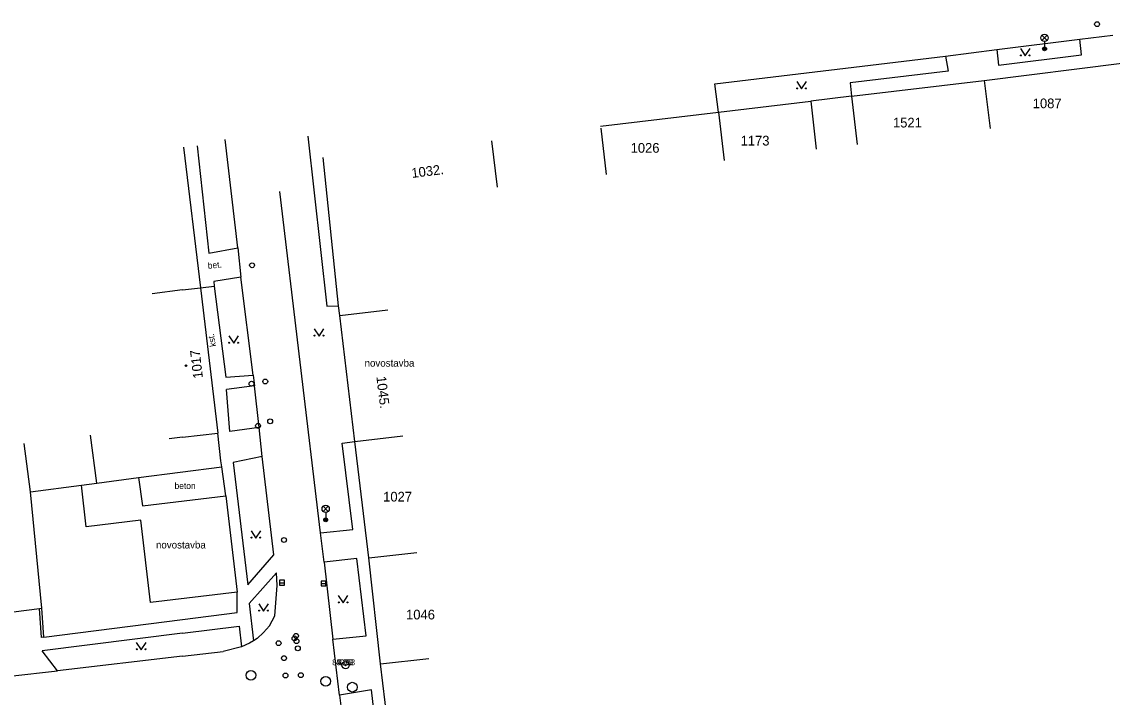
# Model space of a CAD drawing. Extents: x -539515 to -538098, y -1182060 to -1180157.
# Drawn here: x -539391.6 to -539279.3, y -1180396.7 to -1180327.1 of the extents above; entities that cross this region are included whole.
import ezdxf

# ---------------------------------------------------------------- set-up
doc = ezdxf.new("R2010")
doc.units = 0
for name, color, linetype in [('Vrstva 10', 7, 'Continuous'), ('Vrstva 11', 7, 'Continuous'), ('Vrstva 21', 7, 'Continuous'), ('Vrstva 22', 7, 'Continuous'), ('Vrstva 23', 7, 'Continuous'), ('Vrstva 27', 7, 'Continuous'), ('Vrstva 28', 7, 'Continuous'), ('Vrstva 31', 7, 'Continuous'), ('Vrstva 33', 7, 'Continuous'), ('Vrstva 36', 7, 'Continuous'), ('Vrstva 39', 7, 'Continuous'), ('Vrstva 40', 7, 'Continuous'), ('Vrstva 41', 7, 'Continuous'), ('Vrstva 47', 7, 'Continuous'), ('Vrstva 5', 7, 'Continuous'), ('Vrstva 7', 7, 'Continuous'), ('Vrstva 8', 7, 'Continuous')]:
    doc.layers.add(name, color=color, linetype=linetype)

msp = doc.modelspace()

# ---------------------------------------------------------------- linework, layer by layer
at = {"layer": 'Vrstva 10'}
for p, q in [((-539282.6, -1180328.91), (-539279.2, -1180328.477)), ((-539291.15, -1180329.953), (-539282.6, -1180328.91)), ((-539320.19, -1180333.492), (-539296.45, -1180330.66)), ((-539296.45, -1180330.66), (-539291.15, -1180329.953)), ((-539369.33, -1180350.383), (-539370.62, -1180339.23)), ((-539360.79, -1180379.742), (-539365, -1180344.602)), ((-539369.33, -1180350.383), (-539369.01, -1180353.43)), ((-539367.74, -1180363.492), (-539369.01, -1180353.43)), ((-539367.74, -1180363.492), (-539367.6, -1180364.594)), ((-539367.12, -1180368.898), (-539367.6, -1180364.594)), ((-539366.8, -1180371.891), (-539367.12, -1180368.898)), ((-539365.6, -1180382.023), (-539366.8, -1180371.891)), ((-539360.42, -1180382.773), (-539360.79, -1180379.742)), ((-539360.42, -1180382.773), (-539359.52, -1180390.68)), ((-539365.271, -1180385.156), (-539365.35, -1180383.852)), ((-539365.49, -1180388.289), (-539365.271, -1180385.156)), ((-539366.07, -1180389.32), (-539366.656, -1180390.019)), ((-539366.07, -1180389.32), (-539365.49, -1180388.289)), ((-539366.656, -1180390.019), (-539367.338, -1180390.623)), ((-539368.93, -1180391.5), (-539370.82, -1180391.977)), ((-539368.101, -1180391.12), (-539368.93, -1180391.5)), ((-539358.83, -1180396.453), (-539359.52, -1180390.68)), ((-539375, -1180392.461), (-539387.89, -1180393.953)), ((-539375, -1180392.461), (-539370.82, -1180391.977)), ((-539392.79, -1180394.523), (-539387.89, -1180393.953)), ((-539358.83, -1180396.453), (-539356.12, -1180419.18))]:
    msp.add_line(p, q, dxfattribs=at)
msp.add_lwpolyline([(-539367.338, -1180390.623), (-539367.7, -1180390.859), (-539368.101, -1180391.12)], dxfattribs=at)
at = {"layer": 'Vrstva 11'}
for p, q in [((-539282.433, -1180330.523), (-539282.6, -1180328.91)), ((-539296.45, -1180330.66), (-539296.18, -1180332.203)), ((-539291.15, -1180329.953), (-539291, -1180331.57)), ((-539291, -1180331.57), (-539282.433, -1180330.523)), ((-539296.18, -1180332.203), (-539306.27, -1180333.391)), ((-539319.82, -1180336.438), (-539320.19, -1180333.492)), ((-539306.27, -1180333.391), (-539306.12, -1180334.773)), ((-539373.5, -1180339.89), (-539372.31, -1180350.953)), ((-539362.12, -1180338.898), (-539360.16, -1180356.406)), ((-539372.31, -1180350.953), (-539369.33, -1180350.383)), ((-539369.01, -1180353.43), (-539371.8, -1180353.859)), ((-539373.16, -1180354.508), (-539371.74, -1180354.34)), ((-539371.8, -1180353.859), (-539371.74, -1180354.34)), ((-539371.74, -1180354.34), (-539370.56, -1180363.703)), ((-539360.16, -1180356.406), (-539358.94, -1180356.383)), ((-539370.56, -1180363.703), (-539367.74, -1180363.492)), ((-539367.6, -1180364.594), (-539370.48, -1180365)), ((-539370.13, -1180369.297), (-539370.48, -1180365)), ((-539367.12, -1180368.898), (-539370.13, -1180369.297)), ((-539358.56, -1180370.5), (-539357.28, -1180370.344)), ((-539357.47, -1180379.391), (-539358.56, -1180370.5)), ((-539366.8, -1180371.891), (-539369.79, -1180372.5)), ((-539369.79, -1180372.5), (-539368.28, -1180385.109)), ((-539360.79, -1180379.742), (-539357.47, -1180379.391)), ((-539368.28, -1180385.109), (-539365.6, -1180382.023)), ((-539357.07, -1180382.383), (-539360.42, -1180382.773)), ((-539356.09, -1180390.344), (-539357.07, -1180382.383)), ((-539365.35, -1180383.852), (-539368.16, -1180387.023)), ((-539368.16, -1180387.023), (-539367.7, -1180390.859)), ((-539375, -1180390.078), (-539369.19, -1180389.352)), ((-539369.19, -1180389.352), (-539368.93, -1180391.5)), ((-539375, -1180390.078), (-539389.45, -1180391.891)), ((-539359.52, -1180390.68), (-539356.09, -1180390.344)), ((-539387.89, -1180393.953), (-539389.45, -1180391.891)), ((-539355.55, -1180395.922), (-539358.83, -1180396.453)), ((-539352.91, -1180419.117), (-539355.55, -1180395.922))]:
    msp.add_line(p, q, dxfattribs=at)
at = {"layer": 'Vrstva 21'}
for radius in [0.375, 0.05]:
    msp.add_circle((-539358.22, -1180393.38), radius, dxfattribs=at)
at = {"layer": 'Vrstva 27'}
for p, q in [((-539365.02, -1180384.88), (-539364.52, -1180384.88)), ((-539360.74, -1180384.97), (-539360.24, -1180384.97))]:
    msp.add_line(p, q, dxfattribs=at)
for points in [[(-539365.02, -1180385.13), (-539364.52, -1180385.13), (-539364.52, -1180384.63), (-539365.02, -1180384.63)], [(-539360.74, -1180385.22), (-539360.24, -1180385.22), (-539360.24, -1180384.72), (-539360.74, -1180384.72)]]:
    msp.add_lwpolyline(points, close=True, dxfattribs=at)
for centre in [(-539367.97, -1180394.42), (-539360.26, -1180395.03), (-539357.53, -1180395.641)]:
    msp.add_circle(centre, 0.5, dxfattribs=at)
at = {"layer": 'Vrstva 28'}
for centre in [(-539367.85, -1180352.19), (-539367.91, -1180364.391), (-539366.49, -1180364.16), (-539365.98, -1180368.26), (-539367.23, -1180368.727), (-539364.56, -1180380.48), (-539363.48, -1180390.62), (-539363.32, -1180390.35), (-539365.12, -1180391.102), (-539363.27, -1180390.9), (-539363.14, -1180391.64), (-539364.56, -1180392.656), (-539364.41, -1180394.438), (-539362.83, -1180394.4)]:
    msp.add_circle(centre, 0.25, dxfattribs=at)
at = {"layer": 'Vrstva 31'}
msp.add_circle((-539280.83, -1180327.367), 0.25, dxfattribs=at)
at = {"layer": 'Vrstva 33'}
for p, q in [((-539286.505, -1180329.038), (-539285.975, -1180328.508)), ((-539286.505, -1180328.508), (-539285.975, -1180329.038)), ((-539286.24, -1180329.148), (-539286.24, -1180329.898)), ((-539360.535, -1180377.546), (-539360.005, -1180377.016)), ((-539360.535, -1180377.016), (-539360.005, -1180377.546)), ((-539360.27, -1180377.656), (-539360.27, -1180378.406))]:
    msp.add_line(p, q, dxfattribs=at)
for centre, radius in [((-539286.24, -1180328.773), 0.375), ((-539286.24, -1180329.898), 0.2), ((-539286.24, -1180329.898), 0.145), ((-539286.24, -1180329.898), 0.0876), ((-539360.27, -1180377.281), 0.375), ((-539360.27, -1180378.406), 0.2), ((-539360.27, -1180378.406), 0.145), ((-539360.27, -1180378.406), 0.0876)]:
    msp.add_circle(centre, radius, dxfattribs=at)
at = {"layer": 'Vrstva 36'}
for points in [[(-539288.73, -1180329.883), (-539288.23, -1180330.633), (-539287.73, -1180329.883)], [(-539311.76, -1180333.273), (-539311.26, -1180334.023), (-539310.76, -1180333.273)], [(-539361.456, -1180358.727), (-539360.956, -1180359.477), (-539360.456, -1180358.727)], [(-539370.243, -1180359.469), (-539369.743, -1180360.219), (-539369.243, -1180359.469)], [(-539367.951, -1180379.528), (-539367.451, -1180380.278), (-539366.951, -1180379.528)], [(-539367.17, -1180387.047), (-539366.67, -1180387.797), (-539366.17, -1180387.047)], [(-539358.972, -1180386.211), (-539358.472, -1180386.961), (-539357.972, -1180386.211)], [(-539379.768, -1180391.039), (-539379.268, -1180391.789), (-539378.768, -1180391.039)]]:
    msp.add_lwpolyline(points, dxfattribs=at)
for centre in [(-539288.68, -1180330.583), (-539287.781, -1180330.583), (-539311.71, -1180333.973), (-539310.811, -1180333.973), (-539370.193, -1180360.169), (-539369.294, -1180360.169), (-539361.406, -1180359.427), (-539360.507, -1180359.427), (-539367.901, -1180380.228), (-539367.002, -1180380.228), (-539358.922, -1180386.911), (-539358.023, -1180386.911), (-539367.12, -1180387.747), (-539366.221, -1180387.747), (-539379.718, -1180391.739), (-539378.819, -1180391.739)]:
    msp.add_circle(centre, 0.05, dxfattribs=at)
at = {"layer": 'Vrstva 39'}
for radius in [0.09, 0.0398]:
    msp.add_circle((-539374.65, -1180362.53), radius, dxfattribs=at)
at = {"layer": 'Vrstva 5'}
for p, q in [((-539292.45, -1180333.148), (-539278.29, -1180331.391)), ((-539306.12, -1180334.773), (-539292.45, -1180333.148)), ((-539292.45, -1180333.148), (-539291.858, -1180338.117)), ((-539319.82, -1180336.438), (-539310.32, -1180335.29)), ((-539310.32, -1180335.29), (-539309.75, -1180340.25)), ((-539306.12, -1180334.773), (-539305.533, -1180339.742)), ((-539331.97, -1180337.859), (-539319.82, -1180336.438)), ((-539319.82, -1180336.438), (-539319.243, -1180341.406)), ((-539331.946, -1180338.055), (-539331.378, -1180342.828)), ((-539343.186, -1180339.364), (-539342.6, -1180344.133)), ((-539374.91, -1180340.03), (-539373.16, -1180354.508)), ((-539358.94, -1180356.383), (-539360.54, -1180341.1)), ((-539375, -1180354.734), (-539373.16, -1180354.508)), ((-539373.16, -1180354.508), (-539371.39, -1180369.477)), ((-539375, -1180354.734), (-539378.152, -1180355.125)), ((-539358.82, -1180357.352), (-539358.94, -1180356.383)), ((-539358.82, -1180357.352), (-539353.854, -1180356.766)), ((-539357.28, -1180370.344), (-539358.82, -1180357.352)), ((-539383.834, -1180374.63), (-539384.49, -1180369.673)), ((-539375, -1180369.898), (-539376.386, -1180370.062)), ((-539375, -1180369.898), (-539371.39, -1180369.477)), ((-539357.28, -1180370.344), (-539352.314, -1180369.758)), ((-539390.66, -1180375.52), (-539391.303, -1180370.562)), ((-539355.84, -1180382.328), (-539357.28, -1180370.344)), ((-539379.53, -1180374.06), (-539379.14, -1180376.95)), ((-539390.66, -1180375.52), (-539385.42, -1180374.84)), ((-539384.92, -1180379.14), (-539385.42, -1180374.84)), ((-539379.14, -1180376.95), (-539370.54, -1180375.93)), ((-539370.54, -1180375.93), (-539369.37, -1180385.87)), ((-539379.29, -1180378.45), (-539384.92, -1180379.14)), ((-539378.31, -1180386.93), (-539379.29, -1180378.45)), ((-539355.84, -1180382.328), (-539350.87, -1180381.781)), ((-539354.63, -1180393.242), (-539355.84, -1180382.328)), ((-539369.37, -1180385.87), (-539378.31, -1180386.93)), ((-539354.63, -1180393.242), (-539349.66, -1180392.695)), ((-539352.9, -1180407.617), (-539354.63, -1180393.242))]:
    msp.add_line(p, q, dxfattribs=at)
msp.add_lwpolyline([(-539385.42, -1180374.84), (-539383.834, -1180374.63), (-539379.53, -1180374.06)], dxfattribs=at)
at = {"layer": 'Vrstva 7'}
for p, q in [((-539379.53, -1180374.06), (-539370.971, -1180372.946)), ((-539389.5, -1180387.508), (-539390.66, -1180375.52)), ((-539369.37, -1180387.961), (-539369.37, -1180385.87)), ((-539389.749, -1180387.523), (-539389.5, -1180387.508)), ((-539389.538, -1180390.523), (-539389.749, -1180387.523)), ((-539389.29, -1180390.492), (-539389.5, -1180387.508)), ((-539375, -1180388.672), (-539369.37, -1180387.961)), ((-539389.29, -1180390.492), (-539375, -1180388.672)), ((-539389.29, -1180390.492), (-539389.538, -1180390.523))]:
    msp.add_line(p, q, dxfattribs=at)
msp.add_lwpolyline([(-539370.54, -1180375.93), (-539370.971, -1180372.946), (-539371.06, -1180372.328)], dxfattribs=at)
at = {"layer": 'Vrstva 8'}
for p, q in [((-539306.12, -1180334.773), (-539310.32, -1180335.29)), ((-539371.06, -1180372.328), (-539371.39, -1180369.477)), ((-539393.76, -1180388.063), (-539389.749, -1180387.523))]:
    msp.add_line(p, q, dxfattribs=at)

# ---------------------------------------------------------------- texts
at = {"layer": 'Vrstva 22'}
msp.add_text('85.85', height=0.6, dxfattribs=at).set_placement((-539359.596, -1180393.38))
at = {"layer": 'Vrstva 23'}
for s, p in [('4033', (-539359.224, -1180393.38)), ('4133', (-539359.028, -1180393.38))]:
    msp.add_text(s, height=0.6, dxfattribs=at).set_placement(p)
at = {"layer": 'Vrstva 40'}
for s, rotation, p in [('bet.', 6.04409, (-539372.38, -1180352.565)), ('kst.', 101.16053, (-539371.539, -1180360.512))]:
    msp.add_text(s, height=0.65, rotation=rotation, dxfattribs=at).set_placement(p)
msp.add_text('beton', height=0.65, dxfattribs=at).set_placement((-539375.833, -1180375.226))
at = {"layer": 'Vrstva 41'}
for p in [(-539356.263, -1180362.633), (-539377.745, -1180381.356)]:
    msp.add_text('novostavba', height=0.75, dxfattribs=at).set_placement(p)
at = {"layer": 'Vrstva 47'}
for s, p in [('1087', (-539287.457, -1180336.016)), ('1521', (-539301.851, -1180338)), ('1173', (-539317.542, -1180339.859)), ('1026', (-539328.867, -1180340.602)), ('1027', (-539354.351, -1180376.523)), ('1046', (-539351.991, -1180388.664))]:
    msp.add_text(s, height=1, dxfattribs=at).set_placement(p)
for s, rotation, p in [('1032.', 7.04281, (-539351.379, -1180343.201)), ('1017', 96.60994, (-539372.907, -1180363.801)), ('1045.', 276.75998, (-539355.05, -1180363.67))]:
    msp.add_text(s, height=1, rotation=rotation, dxfattribs=at).set_placement(p)

doc.saveas('drawing.dxf')
